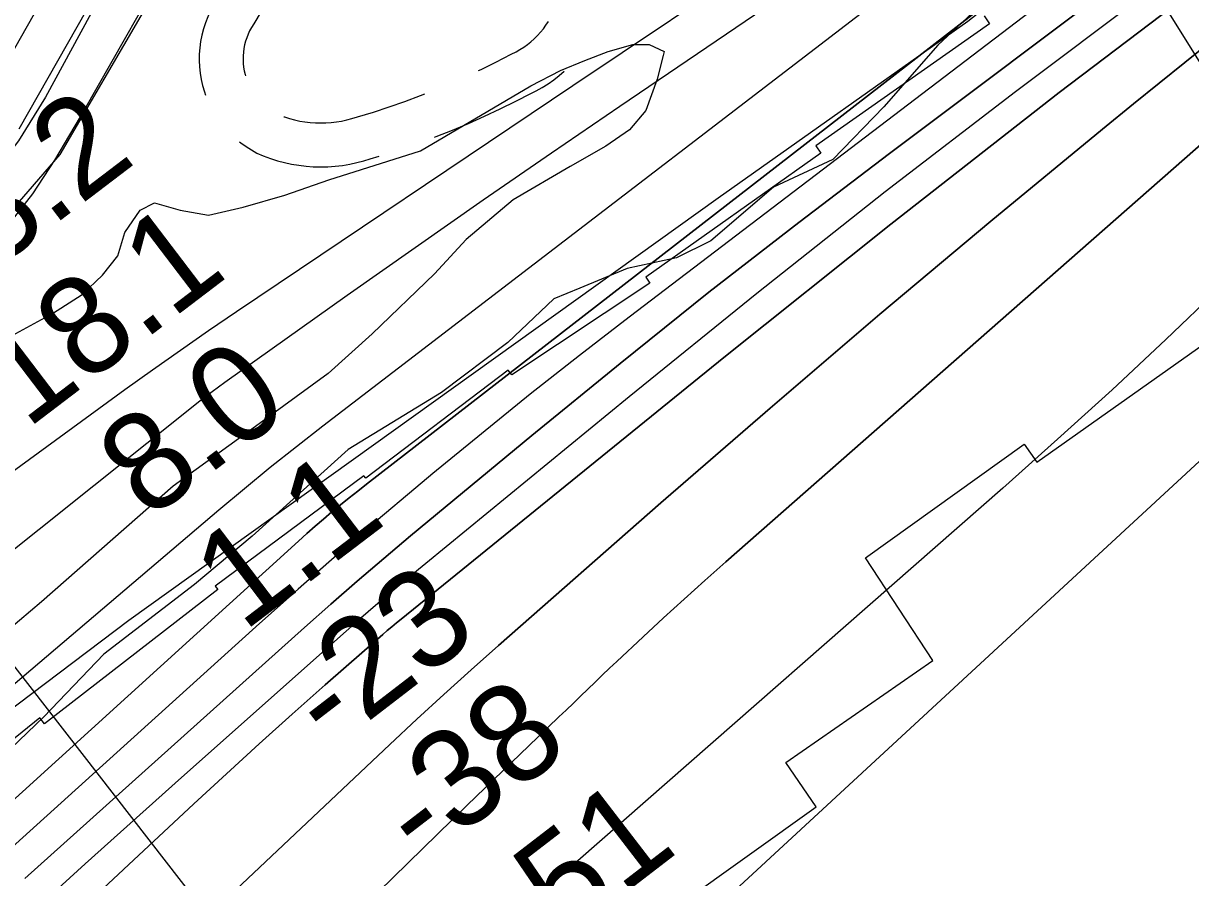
# Model space of a CAD drawing. Extents: x 3598634 to 3636690, y 517270 to 542944.
# Drawn here: x 3609090 to 3609888, y 533703 to 534288 of the extents above; entities that cross this region are included whole.
import ezdxf

# ---------------------------------------------------------------- set-up
doc = ezdxf.new("R2010")
doc.units = 0
for name, color, linetype in [('V-FLOD-BASE', 7, 'Continuous'), ('V-LEVE-TOET', 7, 'Continuous'), ('V-RIVR-EDGE', 7, 'Continuous'), ('V-RIVR-RANG', 7, 'Continuous'), ('V-ROAD-CNTR', 7, 'Continuous'), ('V-RRAP-FSHR', 7, 'Continuous'), ('V-RRAP-RVMT', 7, 'Continuous'), ('V-SITE-VEGE', 7, 'Continuous'), ('V-SURV-LINE', 7, 'Continuous'), ('V-TOPO-DPTH', 7, 'Continuous'), ('V-TOPO-MAJR', 7, 'Continuous'), ('V-TOPO-MINR', 7, 'Continuous'), ('V-TOPO-WATR', 7, 'Continuous')]:
    doc.layers.add(name, color=color, linetype=linetype)

msp = doc.modelspace()

# ---------------------------------------------------------------- linework, layer by layer
at = {"layer": 'V-FLOD-BASE'}
msp.add_lwpolyline([(3609364.07, 534651.45), (3609334.1, 534620.29), (3609303.44, 534588.45), (3609290.48, 534570.83), (3609267.96, 534533.54), (3609228.37, 534463.01), (3609177.84, 534370.77), (3609105.46, 534237.17), (3609087.04, 534207.33), (3609068.63, 534183.61), (3609049.55, 534163.97), (3608995.76, 534116.57), (3608892.25, 534024.49), (3608779.23, 533929.04), (3608689.34, 533847.79), (3608576.29, 533744.86), (3608474.83, 533656.17)], dxfattribs=at)
at = {"layer": 'V-LEVE-TOET'}
msp.add_lwpolyline([(3609847.7, 535055.31), (3609706.75, 534935.48), (3609551.49, 534798.04), (3609446.63, 534704.6), (3609426.2, 534689.04), (3609411.91, 534676.85), (3609396.92, 534660.59), (3609380.77, 534645.88), (3609369, 534638.26), (3609355.39, 534627.43), (3609339.03, 534607.1), (3609296.04, 534537.26), (3609257.8, 534465.37), (3609195.63, 534340.57), (3609132.14, 534228.67), (3609111.67, 534194.09), (3609096.66, 534171.04), (3609081.66, 534152.06)], dxfattribs=at)
at = {"layer": 'V-RIVR-EDGE'}
msp.add_lwpolyline([(3609920.13, 534452.3), (3609806.54, 534357.6), (3609715.65, 534272.66), (3609678.78, 534230.47), (3609643.77, 534194.41), (3609603.28, 534175.51), (3609560.3, 534138.86), (3609536.99, 534127.27), (3609503.27, 534120), (3609470.76, 534106.6), (3609452.97, 534099.29), (3609421.65, 534069.35), (3609376.23, 534035.15), (3609312.41, 533996.09), (3609246.7, 533936.82), (3609207.4, 533903.83), (3609145.4, 533856.19), (3609104.24, 533813.4), (3609042.21, 533754.12)], dxfattribs=at)
at = {"layer": 'V-RIVR-RANG'}
for p, q in [((3609542.15, 534827.38), (3610070.4, 533978.29)), ((3608912.1, 534069.27), (3609464.15, 533358.47))]:
    msp.add_line(p, q, dxfattribs=at)
at = {"layer": 'V-ROAD-CNTR'}
for points in [[(3609280.84, 534340.7), (3609264.24, 534315.04), (3609247.93, 534287.36), (3609246.25, 534284.66), (3609245.04, 534282.41), (3609243.96, 534280.1), (3609243.03, 534277.74), (3609242.24, 534275.31), (3609241.6, 534272.84), (3609241.11, 534270.35), (3609240.76, 534267.82), (3609240.57, 534265.27), (3609240.54, 534262.73), (3609240.66, 534260.18), (3609240.93, 534257.65), (3609241.35, 534255.13), (3609241.92, 534252.64), (3609242.18, 534251.76)], [(3609238.95, 534331.18), (3609238.71, 534330.81), (3609222.26, 534302.89), (3609220.29, 534299.73), (3609218.22, 534295.9), (3609216.38, 534291.95), (3609214.79, 534287.89), (3609213.44, 534283.75), (3609212.34, 534279.53), (3609211.5, 534275.25), (3609210.91, 534270.94), (3609210.59, 534266.6), (3609210.53, 534262.24), (3609210.73, 534257.89), (3609211.19, 534253.56), (3609211.92, 534249.26), (3609212.89, 534245.02), (3609214.13, 534240.84), (3609214.94, 534238.59)], [(3609401.63, 534255.31), (3609403.35, 534256.12), (3609413.49, 534261.14), (3609423.85, 534266.54), (3609427.18, 534268.15), (3609429.87, 534269.64), (3609432.47, 534271.28), (3609434.99, 534273.07), (3609437.4, 534274.98), (3609439.69, 534277.02), (3609441.88, 534279.19), (3609443.94, 534281.47), (3609445.87, 534283.86), (3609447.67, 534286.36), (3609449.33, 534288.95)], [(3609371.41, 534209.72), (3609372.58, 534210.16), (3609383.67, 534214.55), (3609394.68, 534219.17), (3609405.58, 534224.02), (3609416.39, 534229.09), (3609427.08, 534234.39), (3609437.34, 534239.73), (3609441.03, 534241.53), (3609445.16, 534243.82), (3609449.15, 534246.34), (3609453, 534249.06), (3609456.7, 534252), (3609460.08, 534255.01)], [(3609268.5, 534223.69), (3609268.84, 534223.57), (3609272.28, 534222.49), (3609275.76, 534221.57), (3609279.29, 534220.82), (3609282.83, 534220.23), (3609286.41, 534219.81), (3609290, 534219.56), (3609293.61, 534219.47), (3609297.2, 534219.55), (3609300.79, 534219.79), (3609304.37, 534220.21), (3609307.92, 534220.79), (3609311.45, 534221.53), (3609314.93, 534222.44), (3609318.75, 534223.63), (3609329.77, 534226.97), (3609340.53, 534230.48), (3609351.22, 534234.21), (3609361.82, 534238.16), (3609364.94, 534239.4)], [(3609238.09, 534206.61), (3609239, 534205.87), (3609242.55, 534203.34), (3609246.24, 534201.02), (3609250.06, 534198.93), (3609254.2, 534196.97), (3609259.21, 534195.14), (3609263.98, 534193.65), (3609268.81, 534192.38), (3609273.69, 534191.34), (3609278.63, 534190.52), (3609283.59, 534189.93), (3609288.57, 534189.58), (3609293.57, 534189.46), (3609298.56, 534189.57), (3609303.55, 534189.91), (3609308.51, 534190.49), (3609313.45, 534191.29), (3609318.33, 534192.33), (3609323.17, 534193.59), (3609327.56, 534194.95), (3609333.57, 534196.77)]]:
    msp.add_lwpolyline(points, dxfattribs=at)
at = {"layer": 'V-RRAP-FSHR'}
for points in [[(3608845.3, 533667.19), (3608960.36, 533749.27), (3609048.16, 533793.26), (3609162.35, 533879.41), (3609565.33, 534168.35), (3609736.07, 534289.18), (3609858.17, 534384.99), (3610340.74, 534728.65), (3610427.96, 534809.34), (3610543.56, 534917.57), (3610660.19, 535005.14), (3610842.73, 535134.04), (3611065.32, 535277.69)], [(3608178.91, 533351.17), (3608613.94, 533735.4), (3608800.29, 533902.46), (3608883.36, 533990.81), (3609015.29, 534095.01), (3609068.6, 534143.98), (3609115.54, 534197.84), (3609173.96, 534298.09), (3609288.74, 534521.63), (3609341.08, 534612.05), (3609357.07, 534646.19)]]:
    msp.add_lwpolyline(points, dxfattribs=at)
at = {"layer": 'V-RRAP-RVMT'}
for p, q in [((3609747.23, 534292.83), (3609750.93, 534287.17)), ((3609750.93, 534287.17), (3609632.11, 534203.95)), ((3609635.59, 534198.83), (3609515.89, 534113.97)), ((3609632.11, 534203.95), (3609635.59, 534198.83)), ((3609518.74, 534109.93), (3609424.35, 534047.15)), ((3609515.89, 534113.97), (3609518.74, 534109.93)), ((3609783.34, 533987.62), (3609912.14, 534078.7)), ((3609421.79, 534050.53), (3609324.59, 533976.51)), ((3609424.35, 534047.15), (3609421.79, 534050.53)), ((3609666.04, 533922.22), (3609774.73, 533999.77)), ((3609774.73, 533999.77), (3609783.34, 533987.62)), ((3609323.17, 533978.25), (3609221.41, 533902.75)), ((3609324.59, 533976.51), (3609323.17, 533978.25)), ((3609712.14, 533851.85), (3609666.04, 533922.22)), ((3609221.41, 533902.75), (3609223.22, 533900.4)), ((3609223.22, 533900.4), (3609104.81, 533808.6)), ((3609611.66, 533782.27), (3609712.14, 533851.85)), ((3609101.49, 533812.74), (3608988.89, 533721.32)), ((3609104.81, 533808.6), (3609101.49, 533812.74)), ((3609632.43, 533751.89), (3609611.66, 533782.27)), ((3609521.56, 533672.79), (3609632.43, 533751.89))]:
    msp.add_line(p, q, dxfattribs=at)
at = {"layer": 'V-SITE-VEGE'}
for p, q in [((3609474.23, 534262.18), (3609490.26, 534268.4)), ((3609490.26, 534268.4), (3609506.99, 534273.23)), ((3609506.99, 534273.23), (3609518.14, 534273.2)), ((3609518.14, 534273.2), (3609528.57, 534268.29)), ((3609457.49, 534255.26), (3609474.23, 534262.18)), ((3609527.87, 534265.51), (3609523.64, 534249.5)), ((3609528.57, 534268.29), (3609527.87, 534265.51)), ((3609437.27, 534244.87), (3609457.49, 534255.26)), ((3609361.92, 534200.51), (3609437.27, 534244.87)), ((3609523.64, 534249.5), (3609515.92, 534227.93)), ((3609515.92, 534227.93), (3609504.74, 534214.73)), ((3609504.74, 534214.73), (3609488.69, 534203.63)), ((3609299.18, 534180.49), (3609361.92, 534200.51)), ((3609488.69, 534203.63), (3609464.27, 534189.77)), ((3609464.27, 534189.77), (3609425.21, 534166.9)), ((3609269.2, 534170.13), (3609299.18, 534180.49)), ((3609170.28, 534159.96), (3609180.04, 534164.81)), ((3609180.04, 534164.81), (3609197.44, 534159.89)), ((3609240.63, 534161.85), (3609269.2, 534170.13)), ((3609425.21, 534166.9), (3609393.09, 534139.83)), ((3609159.79, 534144.67), (3609170.28, 534159.96)), ((3609197.44, 534159.89), (3609216.93, 534156.35)), ((3609216.93, 534156.35), (3609240.63, 534161.85)), ((3609154.87, 534128.67), (3609159.79, 534144.67)), ((3609393.09, 534139.83), (3609371.43, 534116.21)), ((3609144.38, 534115.46), (3609154.87, 534128.67)), ((3609130.42, 534102.27), (3609144.38, 534115.46)), ((3609371.43, 534116.21), (3609328.83, 534075.24)), ((3609110.18, 534089.09), (3609130.42, 534102.27)), ((3609064.14, 534064.15), (3609110.18, 534089.09)), ((3609328.83, 534075.24), (3609298.81, 534048.16)), ((3609298.81, 534048.16), (3609246.46, 534010.01)), ((3609246.46, 534010.01), (3609192.73, 533971.16)), ((3609192.73, 533971.16), (3609102.66, 533892.02)), ((3609102.66, 533892.02), (3609055.18, 533851.76))]:
    msp.add_line(p, q, dxfattribs=at)
at = {"layer": 'V-SURV-LINE'}
for points in [[(3609061.16, 534230.01), (3609266.83, 534592.23)], [(3609292.92, 534577.43), (3609087.25, 534215.2)]]:
    msp.add_lwpolyline(points, dxfattribs=at)
at = {"layer": 'V-TOPO-DPTH'}
for points in [[(3608832.11, 533404.31), (3609206.9, 533753.97), (3609229.14, 533774.51), (3609251.5, 533794.92), (3609274.05, 533815.12), (3609296.73, 533835.17), (3609336.05, 533869.62), (3609339.18, 533872.33), (3609342.32, 533875.01), (3609345.5, 533877.66), (3609348.7, 533880.28), (3609569.3, 534059.18), (3609683.48, 534150.36), (3609798.56, 534240.39), (3609914.97, 534328.68), (3610032.28, 534415.81), (3610405.43, 534688.65), (3610441.8, 534714.72), (3610478.5, 534740.31), (3610515.68, 534765.19), (3610553.19, 534789.59), (3611199.56, 535201.4)], [(3611199.56, 535201.4), (3610553.19, 534789.59), (3610515.68, 534765.19), (3610478.5, 534740.31), (3610441.8, 534714.72), (3610405.43, 534688.65), (3610032.28, 534415.81), (3609914.97, 534328.68), (3609798.56, 534240.39), (3609683.48, 534150.36), (3609569.3, 534059.18), (3609348.7, 533880.28), (3609345.5, 533877.66), (3609342.32, 533875.01), (3609339.18, 533872.33), (3609336.05, 533869.62), (3609296.73, 533835.17), (3609274.05, 533815.12), (3609251.5, 533794.92), (3609229.14, 533774.51), (3609206.9, 533753.97), (3608832.11, 533404.31)], [(3609203.13, 533664.62), (3609340.86, 533794.53), (3609359.26, 533811.7), (3609377.78, 533828.73), (3609396.48, 533845.57), (3609415.3, 533862.28), (3609526.16, 533959.62), (3609600.85, 534024.5), (3609676, 534088.83), (3609751.83, 534152.34), (3609828.13, 534215.31), (3609849.38, 534232.66), (3609937.25, 534303.12), (3610025.91, 534372.55), (3610115.77, 534440.41), (3610206.43, 534507.24), (3610446.08, 534680.69), (3610470.02, 534697.65), (3610494.17, 534714.28), (3610518.66, 534730.42), (3610543.37, 534746.23), (3611201.68, 535158.31)], [(3611201.68, 535158.31), (3610543.37, 534746.23), (3610518.66, 534730.42), (3610494.17, 534714.28), (3610470.02, 534697.65), (3610446.08, 534680.69), (3610206.43, 534507.24), (3610115.77, 534440.41), (3610025.91, 534372.55), (3609937.25, 534303.12), (3609849.38, 534232.66), (3609828.13, 534215.31), (3609751.83, 534152.34), (3609676, 534088.83), (3609600.85, 534024.5), (3609526.16, 533959.62), (3609415.3, 533862.28), (3609396.48, 533845.57), (3609377.78, 533828.73), (3609359.26, 533811.7), (3609340.86, 533794.53), (3609203.13, 533664.62)], [(3610810.12, 535123.16), (3610480.34, 534897.5), (3610446.07, 534874.08), (3610411.78, 534850.69), (3610377.46, 534827.33), (3610343.13, 534804.01), (3609498.28, 534230.79), (3609451.43, 534198.79), (3609404.72, 534166.6), (3609358.21, 534134.11), (3609311.83, 534101.43), (3609227.96, 534041.94), (3609223.65, 534038.82), (3609219.37, 534035.66), (3609215.15, 534032.43), (3609210.96, 534029.15), (3609028.31, 533883.55), (3608933.32, 533806.83), (3608839.02, 533729.3), (3608745.73, 533650.55)], [(3610676.24, 534986.76), (3610612.52, 534946.85), (3610515.16, 534886.25), (3610500.1, 534876.7), (3610485.14, 534866.98), (3610470.34, 534857.02), (3610455.66, 534846.89), (3610441.13, 534836.54), (3610426.7, 534826.05), (3610412.42, 534815.36), (3610398.24, 534804.53), (3609324.87, 533972.48), (3609318.92, 533967.81), (3609313, 533963.09), (3609307.14, 533958.31), (3609301.31, 533953.49), (3609295.54, 533948.59), (3609289.8, 533943.66), (3609284.13, 533938.65), (3609278.5, 533933.6), (3608503.45, 533229.79)], [(3608503.45, 533229.79), (3609278.5, 533933.6), (3609284.13, 533938.65), (3609289.8, 533943.66), (3609295.54, 533948.59), (3609301.31, 533953.49), (3609307.14, 533958.31), (3609313, 533963.09), (3609318.92, 533967.81), (3609324.87, 533972.48), (3610398.24, 534804.53), (3610412.42, 534815.36), (3610426.7, 534826.05), (3610441.13, 534836.54), (3610455.66, 534846.89), (3610470.34, 534857.02), (3610485.14, 534866.98), (3610500.1, 534876.7), (3610515.16, 534886.25), (3610612.52, 534946.85), (3610676.24, 534986.76)], [(3610764.01, 534984.05), (3610660.84, 534915.99), (3610565.79, 534852.49), (3610510.84, 534815.12), (3610456.32, 534777.16), (3610402.42, 534738.31), (3610348.95, 534698.86), (3609682.45, 534198.62), (3609620.55, 534151.46), (3609559.11, 534103.7), (3609498.36, 534055.07), (3609438.08, 534005.85), (3609355.07, 533937.06), (3609336.73, 533921.68), (3609318.52, 533906.16), (3609300.49, 533890.42), (3609282.58, 533874.54), (3609091.25, 533702.78)], [(3609091.25, 533702.78), (3609282.58, 533874.54), (3609300.49, 533890.42), (3609318.52, 533906.16), (3609336.73, 533921.68), (3609355.07, 533937.06), (3609438.08, 534005.85), (3609498.36, 534055.07), (3609559.11, 534103.7), (3609620.55, 534151.46), (3609682.45, 534198.62), (3610348.95, 534698.86), (3610402.42, 534738.31), (3610456.32, 534777.16), (3610510.84, 534815.12), (3610565.79, 534852.49), (3610660.84, 534915.99), (3610764.01, 534984.05)], [(3609100.62, 533466.59), (3609393.77, 533752.88), (3609405.81, 533764.6), (3609417.87, 533776.29), (3609429.98, 533787.95), (3609442.11, 533799.58), (3609456.47, 533813.31), (3609461.43, 533818.06), (3609466.38, 533822.81), (3609471.32, 533827.58), (3609476.26, 533832.35), (3609481.2, 533837.11), (3609486.15, 533841.86), (3609491.14, 533846.58), (3609496.14, 533851.29), (3609514.03, 533868.03), (3609528.05, 533881.03), (3609542.15, 533893.94), (3609556.37, 533906.72), (3609570.67, 533919.41), (3609978.09, 534277.49)], [(3609978.09, 534277.49), (3609570.67, 533919.41), (3609556.37, 533906.72), (3609542.15, 533893.94), (3609528.05, 533881.03), (3609514.03, 533868.03), (3609496.14, 533851.29), (3609491.14, 533846.58), (3609486.15, 533841.86), (3609481.2, 533837.11), (3609476.26, 533832.35), (3609471.32, 533827.58), (3609466.38, 533822.81), (3609461.43, 533818.06), (3609456.47, 533813.31), (3609442.11, 533799.58), (3609429.98, 533787.95), (3609417.87, 533776.29), (3609405.81, 533764.6), (3609393.77, 533752.88), (3609100.62, 533466.59)]]:
    msp.add_lwpolyline(points, dxfattribs=at)
at = {"layer": 'V-TOPO-MAJR'}
msp.add_lwpolyline([(3609907.82, 534106.15), (3609871.45, 534071.41), (3609834.74, 534037.04), (3609797.52, 534003.23), (3609759.95, 533969.78), (3609469.37, 533714.99), (3609467.99, 533713.78), (3609465.26, 533711.35), (3609463.9, 533710.12), (3609450.42, 533697.94)], dxfattribs=at)
at = {"layer": 'V-TOPO-MINR'}
for points in [[(3611199.56, 535201.4), (3610553.19, 534789.59), (3610515.68, 534765.19), (3610478.5, 534740.31), (3610441.8, 534714.72), (3610405.43, 534688.65), (3610032.28, 534415.81), (3609914.97, 534328.68), (3609798.56, 534240.39), (3609683.48, 534150.36), (3609569.3, 534059.18), (3609348.7, 533880.28), (3609345.5, 533877.66), (3609342.32, 533875.01), (3609339.18, 533872.33), (3609336.05, 533869.62), (3609296.73, 533835.17), (3609274.05, 533815.12), (3609251.5, 533794.92), (3609229.14, 533774.51), (3609206.9, 533753.97), (3608832.11, 533404.31)], [(3611201.68, 535158.31), (3610543.37, 534746.23), (3610518.66, 534730.42), (3610494.17, 534714.28), (3610470.02, 534697.65), (3610446.08, 534680.69), (3610206.43, 534507.24), (3610115.77, 534440.41), (3610025.91, 534372.55), (3609937.25, 534303.12), (3609849.38, 534232.66), (3609828.13, 534215.31), (3609751.83, 534152.34), (3609676, 534088.83), (3609600.85, 534024.5), (3609526.16, 533959.62), (3609415.3, 533862.28), (3609396.48, 533845.57), (3609377.78, 533828.73), (3609359.26, 533811.7), (3609340.86, 533794.53), (3609203.13, 533664.62)], [(3610852.32, 535129.77), (3610422.44, 534844.28), (3610420.02, 534842.66), (3610417.61, 534841.04), (3610415.21, 534839.4), (3610412.81, 534837.75), (3610200.04, 534690.3), (3610091.83, 534614.14), (3609984.38, 534536.95), (3609878.06, 534458.2), (3609772.5, 534378.42), (3609295.02, 534012.06), (3609276.99, 533998.01), (3609259.1, 533983.78), (3609241.44, 533969.28), (3609223.92, 533954.6), (3608737.17, 533540.48)], [(3610810.12, 535123.16), (3610480.34, 534897.5), (3610446.07, 534874.08), (3610411.78, 534850.69), (3610377.46, 534827.33), (3610343.13, 534804.01), (3609498.28, 534230.79), (3609451.43, 534198.79), (3609404.72, 534166.6), (3609358.21, 534134.11), (3609311.83, 534101.43), (3609227.96, 534041.94), (3609223.65, 534038.82), (3609219.37, 534035.66), (3609215.15, 534032.43), (3609210.96, 534029.15), (3609028.31, 533883.55), (3608933.32, 533806.83), (3608839.02, 533729.3), (3608745.73, 533650.55)], [(3610710, 535080.06), (3610452.14, 534903.62), (3610426.52, 534886.16), (3610400.86, 534868.77), (3610375.12, 534851.48), (3610349.34, 534834.26), (3610003.89, 534604.51), (3609869.25, 534514.82), (3609734.7, 534425), (3609600.28, 534334.99), (3609465.95, 534244.84), (3609236.11, 534090.35), (3609216.84, 534077.24), (3609197.68, 534063.99), (3609178.67, 534050.51), (3609159.76, 534036.89), (3608993.46, 533915.63), (3608891.8, 533840.84), (3608790.56, 533765.5), (3608689.95, 533689.31)], [(3610876.36, 535025.68), (3610559.24, 534818.99), (3610513.47, 534788.57), (3610468.08, 534757.62), (3610423.25, 534725.86), (3610378.79, 534693.56), (3609858.36, 534308.26), (3609768.67, 534240.81), (3609679.68, 534172.47), (3609591.74, 534102.8), (3609504.49, 534032.23), (3609351.72, 533906.77), (3609341.42, 533898.21), (3609331.19, 533889.57), (3609321.07, 533880.81), (3609311.01, 533871.98), (3609198.52, 533771.99), (3609132.53, 533712.82), (3609066.89, 533653.26)], [(3610764.01, 534984.05), (3610660.84, 534915.99), (3610565.79, 534852.49), (3610510.84, 534815.12), (3610456.32, 534777.16), (3610402.42, 534738.31), (3610348.95, 534698.86), (3609682.45, 534198.62), (3609620.55, 534151.46), (3609559.11, 534103.7), (3609498.36, 534055.07), (3609438.08, 534005.85), (3609355.07, 533937.06), (3609336.73, 533921.68), (3609318.52, 533906.16), (3609300.49, 533890.42), (3609282.58, 533874.54), (3609091.25, 533702.78)], [(3610671.07, 534956.49), (3610613.39, 534918.17), (3610556.03, 534879.35), (3610499.21, 534839.74), (3610442.81, 534799.56), (3610387.01, 534758.56), (3610331.61, 534716.99), (3609504.64, 534086.77), (3609470.64, 534060.51), (3609436.89, 534033.96), (3609403.49, 534006.96), (3609370.32, 533979.67), (3609358.64, 533969.94), (3609331.62, 533947.14), (3609304.79, 533924.12), (3609278.24, 533900.79), (3609251.88, 533877.24), (3608801.86, 533470.5)], [(3610751.24, 534736.14), (3610584.49, 534620.64), (3610572.75, 534612.13), (3610561.25, 534603.32), (3610550.13, 534594.03), (3609532.12, 533653.34)], [(3609978.09, 534277.49), (3609570.67, 533919.41), (3609556.37, 533906.72), (3609542.15, 533893.94), (3609528.05, 533881.03), (3609514.03, 533868.03), (3609496.14, 533851.29), (3609491.14, 533846.58), (3609486.15, 533841.86), (3609481.2, 533837.11), (3609476.26, 533832.35), (3609471.32, 533827.58), (3609466.38, 533822.81), (3609461.43, 533818.06), (3609456.47, 533813.31), (3609442.11, 533799.58), (3609429.98, 533787.95), (3609417.87, 533776.29), (3609405.81, 533764.6), (3609393.77, 533752.88), (3609100.62, 533466.59)]]:
    msp.add_lwpolyline(points, dxfattribs=at)
at = {"layer": 'V-TOPO-WATR'}
msp.add_lwpolyline([(3610676.24, 534986.76), (3610612.52, 534946.85), (3610515.16, 534886.25), (3610500.1, 534876.7), (3610485.14, 534866.98), (3610470.34, 534857.02), (3610455.66, 534846.89), (3610441.13, 534836.54), (3610426.7, 534826.05), (3610412.42, 534815.36), (3610398.24, 534804.53), (3609324.87, 533972.48), (3609318.92, 533967.81), (3609313, 533963.09), (3609307.14, 533958.31), (3609301.31, 533953.49), (3609295.54, 533948.59), (3609289.8, 533943.66), (3609284.13, 533938.65), (3609278.5, 533933.6), (3608503.45, 533229.79)], dxfattribs=at)

# ---------------------------------------------------------------- texts
at = {"layer": 'V-RIVR-RANG'}
for s, rotation, p in [('18.2', 37.27833, (3609030.05, 534087.61)), ('18.1', 37.27833, (3609092.71, 534009.63)), ('8.0', 37.27833, (3609175.73, 533947.15)), ('1.1', 37.27833, (3609240.7, 533870.93)), ('-23', 37.56656, (3609300.61, 533790.32)), ('-38', 37.56656, (3609363.05, 533712.19)), ('-51', 37.56656, (3609436.58, 533642.59))]:
    msp.add_text(s, height=67, rotation=rotation, dxfattribs=at).set_placement(p)

doc.saveas('drawing.dxf')
